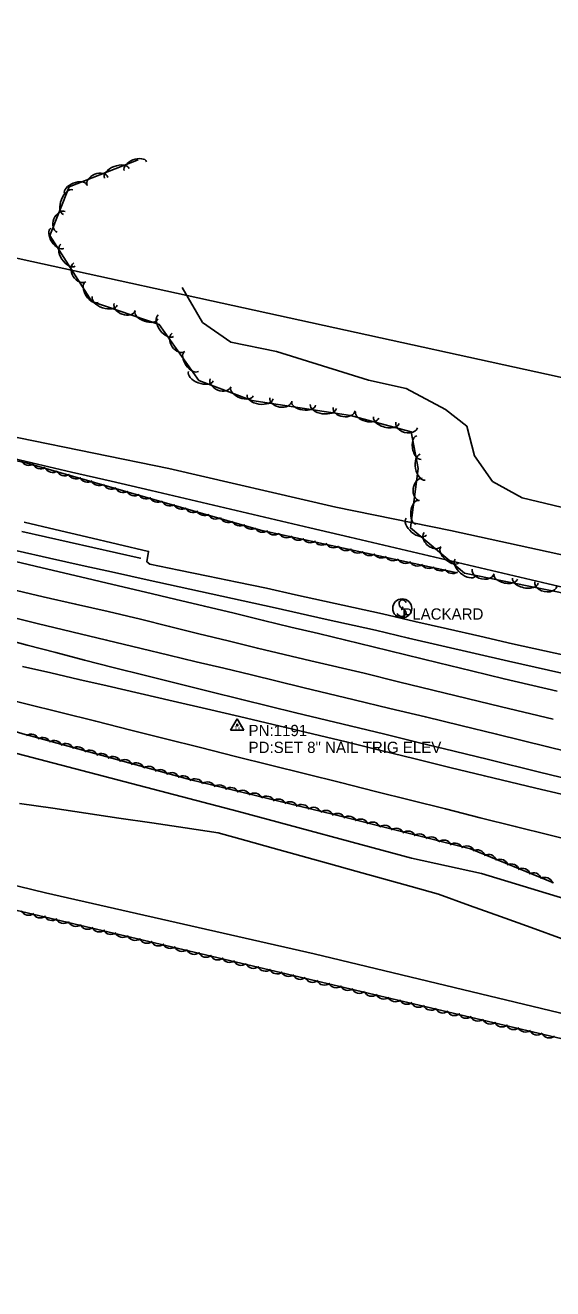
# Model space of a CAD drawing. Extents: x 1441650 to 1491889, y 345904 to 358319.
# Drawn here: x 1460886 to 1461120, y 350644 to 351206 of the extents above; entities that cross this region are included whole.
import ezdxf

# ---------------------------------------------------------------- set-up
doc = ezdxf.new("R2010")
doc.units = 0
for name, color, linetype in [('S_DITCHLINE', 7, 'Continuous'), ('S_EDGE_PAVEMENT', 7, 'Continuous'), ('S_GUARDRAIL', 7, 'Continuous'), ('S_MSC_PT_SYM', 7, 'Continuous'), ('S_PAVEMENT_CROWN', 7, 'Continuous'), ('S_RDW_PT_SYM', 7, 'Continuous'), ('S_SECONDARY_CTL', 7, 'Continuous'), ('S_SECONDARY_CTL_ANNOT', 7, 'Continuous'), ('S_SHOULDER', 7, 'Continuous'), ('S_SIGN', 7, 'Continuous'), ('S_SIGN_ANNOT', 7, 'Continuous'), ('S_STREAM', 7, 'Continuous'), ('S_TREE', 7, 'Continuous'), ('S_WATER_UTILITIES', 7, 'Continuous')]:
    doc.layers.add(name, color=color, linetype=linetype)

msp = doc.modelspace()

# ---------------------------------------------------------------- linework, layer by layer
at = {"layer": 'S_DITCHLINE'}
msp.add_lwpolyline([(1460883.39, 350859.94), (1460898.09, 350857.77), (1460912.78, 350855.6), (1460927.48, 350853.44), (1460942.17, 350851.27), (1460956.86, 350849.1), (1460971.56, 350846.93), (1460983.8, 350843.51), (1460996.04, 350840.08), (1461008.29, 350836.66), (1461020.53, 350833.24), (1461032.77, 350829.81), (1461045.01, 350826.39), (1461057.26, 350822.97), (1461069.5, 350819.54), (1461083.21, 350814.59), (1461096.92, 350809.64), (1461110.63, 350804.7), (1461124.34, 350799.75)], dxfattribs=at)
at = {"layer": 'S_EDGE_PAVEMENT'}
for points in [[(1460882.31, 350972.2), (1460896.73, 350969.01), (1460911.15, 350965.81), (1460925.58, 350962.62), (1460940, 350959.43), (1460954.24, 350956.29), (1460968.48, 350953.14), (1460982.72, 350950), (1460996.96, 350946.86), (1461019.17, 350941.89), (1461041.39, 350936.92), (1461056.18, 350933.48), (1461070.98, 350930.03), (1461085.78, 350926.59), (1461100.57, 350923.14), (1461124.21, 350917.94)], [(1460874.06, 350933.69), (1460886.79, 350930.36), (1460899.53, 350927.02), (1460912.26, 350923.69), (1460924.99, 350920.35), (1460939.26, 350916.8), (1460953.53, 350913.25), (1460967.79, 350909.69), (1460982.06, 350906.14), (1461006.11, 350900.28), (1461030.15, 350894.42), (1461045.54, 350890.68), (1461060.93, 350886.94), (1461076.33, 350883.19), (1461091.72, 350879.45), (1461114.31, 350873.91), (1461136.9, 350868.38)]]:
    msp.add_lwpolyline(points, dxfattribs=at)
at = {"layer": 'S_GUARDRAIL'}
msp.add_line((1460936.98, 350968.99), (1460884.36, 350980.83), dxfattribs=at)
at = {"layer": 'S_MSC_PT_SYM'}
for points in [[(1461053.11, 350946.13), (1461053.11, 350946.18), (1461053.11, 350946.13), (1461053.06, 350946.13), (1461053.11, 350946.13), (1461053.11, 350946.08), (1461053.11, 350946.13), (1461053.16, 350946.13)], [(1461053.53, 350947.22), (1461053.53, 350947.27), (1461053.53, 350947.22), (1461053.48, 350947.22), (1461053.53, 350947.22), (1461053.53, 350947.17), (1461053.53, 350947.22), (1461053.58, 350947.22)]]:
    msp.add_lwpolyline(points, dxfattribs=at)
at = {"layer": 'S_PAVEMENT_CROWN'}
for points in [[(1460881.52, 350967.47), (1460895.95, 350964.09), (1460910.39, 350960.71), (1460924.82, 350957.33), (1460939.25, 350953.95), (1460952.38, 350950.8), (1460965.5, 350947.64), (1460978.63, 350944.49), (1460991.75, 350941.33), (1461003.91, 350938.4), (1461016.07, 350935.47), (1461028.23, 350932.53), (1461040.39, 350929.6), (1461054.93, 350926.03), (1461069.48, 350922.46), (1461084.03, 350918.89), (1461098.57, 350915.32), (1461122.1, 350909.88)], [(1460879.54, 350955.21), (1460893.91, 350951.88), (1460908.28, 350948.56), (1460922.66, 350945.23), (1460937.03, 350941.9), (1460950.03, 350938.67), (1460963.03, 350935.43), (1460976.04, 350932.2), (1460989.04, 350928.96), (1460988.99, 350928.97), (1461012.73, 350923.4), (1461036.46, 350917.82), (1461051.69, 350914.09), (1461066.92, 350910.36), (1461082.15, 350906.63), (1461097.39, 350902.9), (1461120.42, 350897.37)], [(1460875.78, 350943.74), (1460891.18, 350940.02), (1460906.58, 350936.3), (1460921.99, 350932.58), (1460937.39, 350928.86), (1460949.63, 350925.92), (1460961.87, 350922.97), (1460974.1, 350920.03), (1460986.34, 350917.08), (1461009.17, 350911.54), (1461032.01, 350906), (1461047.82, 350902.2), (1461063.62, 350898.4), (1461079.43, 350894.6), (1461095.24, 350890.8), (1461118.06, 350885.14), (1461140.88, 350879.47)]]:
    msp.add_lwpolyline(points, dxfattribs=at)
at = {"layer": 'S_RDW_PT_SYM'}
msp.add_lwpolyline([(1460936.98, 350968.99), (1460936.98, 350969.04), (1460936.98, 350968.99), (1460936.93, 350968.99), (1460936.98, 350968.99), (1460936.98, 350968.94), (1460936.98, 350968.99), (1460937.03, 350968.99)], dxfattribs=at)
at = {"layer": 'S_SECONDARY_CTL'}
for p, q in [((1460980.09, 350897.49), (1460977.08, 350892.53)), ((1460980.09, 350897.49), (1460983.03, 350892.53)), ((1460977.08, 350892.53), (1460983.03, 350892.53))]:
    msp.add_line(p, q, dxfattribs=at)
for radius in [0.311, 0.183, 0.103]:
    msp.add_circle((1460980.09, 350894.88), radius, dxfattribs=at)
at = {"layer": 'S_SHOULDER'}
for points in [[(1460885.39, 350984.99), (1460899.22, 350981.75), (1460913.05, 350978.51), (1460926.87, 350975.27), (1460940.7, 350972.03), (1460939.83, 350967.45), (1460941.23, 350966.41), (1460954.17, 350963.72), (1460967.11, 350961.02), (1460980.05, 350958.32), (1460992.99, 350955.63), (1461005.87, 350952.78), (1461018.75, 350949.93), (1461031.63, 350947.08), (1461044.51, 350944.23), (1461058.96, 350940.91), (1461073.4, 350937.59), (1461087.85, 350934.27), (1461102.29, 350930.95), (1461126.01, 350925.68)], [(1460884.69, 350920.86), (1460897.21, 350917.98), (1460909.73, 350915.1), (1460922.24, 350912.22), (1460936.95, 350908.81), (1460951.66, 350905.39), (1460966.38, 350901.97), (1460981.09, 350898.55), (1461004.76, 350892.95), (1461028.44, 350887.35), (1461043.78, 350883.55), (1461059.13, 350879.75), (1461074.47, 350875.95), (1461089.81, 350872.15), (1461112.61, 350866.76), (1461135.4, 350861.37)]]:
    msp.add_lwpolyline(points, dxfattribs=at)
at = {"layer": 'S_SIGN'}
msp.add_line((1461053.53, 350947.22), (1461053.11, 350946.13), dxfattribs=at)
msp.add_circle((1461053.33, 350946.68), 4.24, dxfattribs=at)
for centre, radius, start, end in [((1461053.46, 350948.84), 1.62, 16.5258, 156.8957), ((1461054.5, 350948.93), 2.55, 167.1196, 241.9813), ((1461052.63, 350944.4), 2.38, 358.6529, 73.7063), ((1461053.07, 350945.28), 2.17, 204.641, 335.359)]:
    msp.add_arc(centre, radius, start, end, dxfattribs=at)
at = {"layer": 'S_STREAM'}
for points in [[(1460955.54, 351089.41), (1460964.64, 351073.82), (1460977.24, 351065.07), (1460997.54, 351060.88), (1461038.32, 351048.14), (1461055.03, 351044.48), (1461072.58, 351035.17), (1461081.95, 351027.64), (1461085.41, 351014.45), (1461093.43, 351003.09), (1461106.55, 350995.89), (1461130.7, 350990.07), (1461163.36, 350981.8), (1461185.11, 350977.41), (1461215.1, 350971.35), (1461228.75, 350968.59), (1461262.26, 350957.73), (1461280.74, 350952.91), (1461314.95, 350943.7), (1461328.19, 350941.03), (1461357.72, 350937.06), (1461385.92, 350932.81)], [(1461636.09, 350861.12), (1461634.29, 350859.46), (1461624.42, 350859.54), (1461600.39, 350868.39), (1461570.03, 350876.76), (1461530.81, 350887.44), (1461509.39, 350885.42), (1461491.19, 350887.64), (1461434.7, 350899.21), (1461364.4, 350917.38), (1461298.04, 350934.75), (1461213.19, 350951.69), (1461135.77, 350967.94), (1461074.7, 350981.3), (1461023.79, 350991.74), (1460949.61, 351008.82), (1460883.1, 351022.5), (1460841.92, 351031.03)], [(1460709.99, 350927.83), (1460780.66, 350908.67), (1460873.05, 350884.55), (1460980.67, 350856.33), (1461057.42, 350835.65), (1461088.58, 350828.74), (1461128.96, 350816.41)], [(1461637.3, 350667.93), (1461633.18, 350662.37), (1461632.27, 350656.71), (1461634.32, 350651.16), (1461633.49, 350646.13), (1461629.75, 350644.13), (1461593.7, 350651), (1461584.13, 350658.53), (1461538.56, 350669.87), (1461493.96, 350678.66), (1461471.88, 350683.23), (1461432.29, 350691.95), (1461365.88, 350708.64), (1461309.41, 350722.27), (1461223.42, 350743.5), (1461126.92, 350765.9), (1461014.17, 350792.99), (1460894.94, 350820.12), (1460798.17, 350843.76), (1460710.23, 350863.46)]]:
    msp.add_lwpolyline(points, dxfattribs=at)
at = {"layer": 'S_TREE'}
for points in [[(1461593.41, 350942.06), (1461612.76, 350926.88), (1461637.04, 350916.43), (1461644.51, 350889.14), (1461642.14, 350868.9), (1461638.71, 350848.28), (1461626.88, 350839.37), (1461600.95, 350846.34), (1461527.15, 350864.77), (1461442.6, 350887.39), (1461345.91, 350908.47), (1461165.36, 350945.28), (1461080.95, 350962.33), (1461057.02, 350982.44), (1461060.38, 351008.9), (1461057.33, 351025.22), (1461030.42, 351032.45), (1460986.51, 351039.13), (1460963.06, 351048.03), (1460945.38, 351072.94), (1460915.47, 351083.17), (1460896.87, 351112.48), (1460905.38, 351134.21), (1460936, 351146.14)], [(1461077.77, 350962.52), (1460990.44, 350981.47), (1460886.73, 351011.22), (1460732.71, 351046.16)], [(1460543.42, 351020.22), (1460540.01, 351006.12), (1460540.46, 350994.4), (1460554.01, 350981.37), (1460596.63, 350967.4), (1460653.55, 350953.65), (1460705.91, 350939.48), (1460753.11, 350926.78), (1460793.77, 350915.75), (1460832.2, 350906.47), (1460886.92, 350890.28)], [(1460871.18, 351015.63), (1460888.83, 351011.48), (1460906.47, 351007.33), (1460924.12, 351003.18), (1460941.76, 350999.03), (1460959.41, 350994.88), (1460977.06, 350990.73), (1460994.7, 350986.58), (1461012.35, 350982.43), (1461029.99, 350978.28), (1461047.64, 350974.13), (1461065.28, 350969.98), (1461082.93, 350965.83), (1461100.57, 350961.68), (1461118.22, 350957.53), (1461135.86, 350953.39)], [(1460871.18, 351015.63), (1460888.83, 351011.48), (1460906.47, 351007.33), (1460924.12, 351003.18), (1460941.76, 350999.03), (1460959.41, 350994.88), (1460977.06, 350990.73), (1460994.7, 350986.58), (1461012.35, 350982.43), (1461029.99, 350978.28), (1461047.64, 350974.13), (1461065.28, 350969.98), (1461082.93, 350965.83), (1461100.57, 350961.68), (1461118.22, 350957.53), (1461135.86, 350953.39)], [(1460870.62, 350908.15), (1460886.14, 350904.25), (1460901.67, 350900.36), (1460917.2, 350896.46), (1460932.73, 350892.57), (1460948.26, 350888.67), (1460963.79, 350884.78), (1460979.31, 350880.88), (1460994.84, 350876.98), (1461010.37, 350873.09), (1461025.9, 350869.19), (1461041.43, 350865.3), (1461056.96, 350861.4), (1461072.49, 350857.51), (1461088.01, 350853.61), (1461103.54, 350849.72), (1461119.07, 350845.82), (1461134.6, 350841.92)], [(1460870.62, 350908.15), (1460886.14, 350904.25), (1460901.67, 350900.36), (1460917.2, 350896.46), (1460932.73, 350892.57), (1460948.26, 350888.67), (1460963.79, 350884.78), (1460979.31, 350880.88), (1460994.84, 350876.98), (1461010.37, 350873.09), (1461025.9, 350869.19), (1461041.43, 350865.3), (1461056.96, 350861.4), (1461072.49, 350857.51), (1461088.01, 350853.61), (1461103.54, 350849.72), (1461119.07, 350845.82), (1461134.6, 350841.92)], [(1460886.57, 350890.45), (1460959.44, 350870.42), (1461022.32, 350855.23), (1461083.67, 350839.74), (1461120.54, 350824.7)], [(1461159.57, 350746.96), (1461035.62, 350776.09), (1460874.04, 350814.29), (1460689.86, 350859.78)]]:
    msp.add_lwpolyline(points, dxfattribs=at)
for centre, major_axis, ratio, start_param, end_param in [((1460934.78, 351143.39), (-4.98, -1.94), 0.540698, 3.141593, 6.283185), ((1460926.52, 351140.17), (-5.47, -2.13), 0.550078, 3.141593, 6.283185), ((1460908.29, 351133.07), (-4.98, -1.94), 0.540698, 3.141593, 6.283185), ((1460917.99, 351136.56), (-4.62, -1.8), 0.685309, 3.141593, 6.283185), ((1460904.96, 351127.32), (-2.14, -5.46), 0.55008, 3.141593, 6.283185), ((1460901.83, 351118.6), (-1.81, -4.61), 0.685311, 3.141593, 6.283185), ((1460900.15, 351111.26), (2.87, -4.51), 0.540698, 3.141593, 6.283185), ((1460904.9, 351103.77), (3.15, -4.95), 0.550078, 3.141593, 6.283185), ((1460910.09, 351096.1), (2.66, -4.18), 0.685309, 3.141593, 6.283185), ((1460915.39, 351087.26), (2.87, -4.51), 0.540698, 3.141593, 6.283185), ((1460921.24, 351083.44), (5.55, -1.9), 0.550077, 3.141593, 6.283185), ((1460930.08, 351080.69), (4.69, -1.6), 0.685307, 3.141593, 6.283185), ((1460939.75, 351077.11), (5.06, -1.73), 0.540697, 3.141593, 6.283185), ((1460948.37, 351072.38), (3.4, -4.79), 0.550078, 3.141593, 6.283185), ((1460953.95, 351064.98), (2.87, -4.04), 0.685308, 3.141593, 6.283185), ((1460959.69, 351056.43), (3.09, -4.36), 0.540697, 3.141593, 6.283185), ((1460963.87, 351049.99), (5.49, -2.08), 0.550077, 3.141593, 6.283185), ((1460972.62, 351046.95), (4.63, -1.76), 0.685307, 3.141593, 6.283185), ((1460982.16, 351043.05), (5, -1.9), 0.540697, 3.141593, 6.283185), ((1460990.2, 351040.72), (5.8, -0.88), 0.550077, 3.141593, 6.283185), ((1460999.4, 351039.58), (4.9, -0.75), 0.685308, 3.141593, 6.283185), ((1461009.54, 351037.78), (5.29, -0.8), 0.540697, 3.141593, 6.283185), ((1461018.31, 351036.44), (5.8, -0.88), 0.550077, 3.141593, 6.283185), ((1461027.5, 351035.31), (4.9, -0.75), 0.685308, 3.141593, 6.283185), ((1461037.72, 351032.69), (5.16, -1.39), 0.540703, 3.141604, 6.283196), ((1461046.28, 351030.39), (5.67, -1.52), 0.550083, 3.141604, 6.283197), ((1461055.29, 351028.24), (4.79, -1.29), 0.685315, 3.141611, 6.283204), ((1461060.8, 351018.19), (0.98, -5.26), 0.540712, 3.141601, 6.283194), ((1460887.47, 351013.52), (3.53, -0.89), 0.884329, 3.789619, 5.562819), ((1461062.43, 351009.48), (1.08, -5.77), 0.550092, 3.141602, 6.283194), ((1460892.58, 351011.99), (3.53, -0.89), 0.884329, 3.789619, 5.562819), ((1460898, 351010.4), (3.53, -0.89), 0.884329, 3.789619, 5.562819), ((1460903.22, 351008.9), (3.53, -0.89), 0.884329, 3.789619, 5.562819), ((1460908.33, 351007.47), (3.53, -0.89), 0.884329, 3.789619, 5.562819), ((1460913.43, 351006.08), (3.53, -0.89), 0.884329, 3.789619, 5.562819), ((1460918.54, 351004.54), (3.53, -0.89), 0.884329, 3.789619, 5.562819), ((1460923.95, 351002.96), (3.53, -0.89), 0.884329, 3.789619, 5.562819), ((1461061.6, 350999.6), (-0.62, -4.92), 0.68531, 3.141593, 6.283185), ((1460929.18, 351001.46), (3.53, -0.89), 0.884329, 3.789619, 5.562819), ((1460934.29, 351000.02), (3.53, -0.89), 0.884329, 3.789619, 5.562819), ((1460939.38, 350998.63), (3.53, -0.89), 0.884329, 3.789619, 5.562819), ((1460944.49, 350997.1), (3.53, -0.89), 0.884329, 3.789619, 5.562819), ((1460949.91, 350995.51), (3.53, -0.89), 0.884329, 3.789619, 5.562819), ((1460955.14, 350994.01), (3.53, -0.89), 0.884329, 3.789619, 5.562819), ((1460960.25, 350992.58), (3.53, -0.89), 0.884329, 3.789619, 5.562819), ((1460965.34, 350991.18), (3.53, -0.89), 0.884329, 3.789619, 5.562819), ((1461060.04, 350989.42), (-0.67, -5.3), 0.540699, 3.141593, 6.283185), ((1460970.45, 350989.65), (3.53, -0.89), 0.884329, 3.789619, 5.562819), ((1460975.87, 350988.06), (3.53, -0.89), 0.884329, 3.789619, 5.562819), ((1460981.1, 350986.56), (3.53, -0.89), 0.884329, 3.789619, 5.562819), ((1460986.2, 350985.13), (3.53, -0.89), 0.884329, 3.789619, 5.562819), ((1461059.59, 350983.06), (4.49, -3.78), 0.550138, 3.141559, 6.283151), ((1460991.13, 350983.79), (3.57, -0.75), 0.884155, 3.817284, 5.590485), ((1460996.33, 350982.6), (3.57, -0.75), 0.884155, 3.817284, 5.590485), ((1461001.84, 350981.37), (3.57, -0.75), 0.884155, 3.817284, 5.590485), ((1461007.16, 350980.21), (3.57, -0.75), 0.884155, 3.817284, 5.590485), ((1461066.84, 350977.3), (3.79, -3.19), 0.685383, 3.141537, 6.28313), ((1461012.35, 350979.12), (3.57, -0.75), 0.884155, 3.817284, 5.590485), ((1461017.53, 350978.06), (3.57, -0.75), 0.884155, 3.817284, 5.590485), ((1461022.73, 350976.87), (3.57, -0.75), 0.884155, 3.817284, 5.590485), ((1461028.24, 350975.64), (3.57, -0.75), 0.884155, 3.817284, 5.590485), ((1461033.56, 350974.49), (3.57, -0.75), 0.884155, 3.817284, 5.590485), ((1461074.56, 350970.47), (4.09, -3.44), 0.540756, 3.14156, 6.283152), ((1461038.75, 350973.39), (3.57, -0.75), 0.884155, 3.817284, 5.590485), ((1461043.92, 350972.34), (3.57, -0.75), 0.884155, 3.817284, 5.590485), ((1461049.12, 350971.14), (3.57, -0.75), 0.884155, 3.817284, 5.590485), ((1461054.63, 350969.92), (3.57, -0.75), 0.884155, 3.817284, 5.590485), ((1461059.95, 350968.76), (3.57, -0.75), 0.884155, 3.817284, 5.590485), ((1461081.35, 350964.77), (4.49, -3.78), 0.550138, 3.141559, 6.283151), ((1461065.14, 350967.67), (3.57, -0.75), 0.884155, 3.817284, 5.590485), ((1461070.32, 350966.61), (3.57, -0.75), 0.884155, 3.817284, 5.590485), ((1461075.52, 350965.42), (3.57, -0.75), 0.884155, 3.817284, 5.590485), ((1461089.26, 350963.09), (4.86, -0.98), 0.685309, 3.141585, 6.283178), ((1461099.3, 350960.79), (5.24, -1.06), 0.540698, 3.141588, 6.283181), ((1461108, 350959.03), (5.75, -1.16), 0.550078, 3.141588, 6.283181), ((1461117.12, 350957.46), (4.86, -0.98), 0.685309, 3.141585, 6.283178), ((1460888.59, 350887.13), (-3.51, 0.97), 0.999499, 3.825789, 5.598989), ((1460893.72, 350885.65), (-3.51, 0.97), 0.999499, 3.825789, 5.598989), ((1460898.83, 350884.32), (-3.51, 0.97), 0.999499, 3.825789, 5.598989), ((1460903.95, 350882.95), (-3.51, 0.97), 0.999499, 3.825789, 5.598989), ((1460909.2, 350881.5), (-3.51, 0.97), 0.999499, 3.825789, 5.598989), ((1460914.63, 350879.98), (-3.51, 0.97), 0.999499, 3.825789, 5.598989), ((1460919.76, 350878.49), (-3.51, 0.97), 0.999499, 3.825789, 5.598989), ((1460924.87, 350877.16), (-3.51, 0.97), 0.999499, 3.825789, 5.598989), ((1460929.99, 350875.79), (-3.51, 0.97), 0.999499, 3.825789, 5.598989), ((1460935.24, 350874.35), (-3.51, 0.97), 0.999499, 3.825789, 5.598989), ((1460940.68, 350872.82), (-3.51, 0.97), 0.999499, 3.825789, 5.598989), ((1460945.8, 350871.33), (-3.51, 0.97), 0.999499, 3.825789, 5.598989), ((1460950.91, 350870), (-3.51, 0.97), 0.999499, 3.825789, 5.598989), ((1460956.04, 350868.63), (-3.51, 0.97), 0.999499, 3.825789, 5.598989), ((1460961.38, 350867.25), (-3.59, -0.62), 0.999404, 3.416849, 5.19005), ((1460966.86, 350865.89), (-3.59, -0.62), 0.999404, 3.416849, 5.19005), ((1460972.03, 350864.57), (-3.59, -0.62), 0.999404, 3.416849, 5.19005), ((1460977.18, 350863.4), (-3.59, -0.62), 0.999404, 3.416849, 5.19005), ((1460982.35, 350862.19), (-3.59, -0.62), 0.999404, 3.416849, 5.19005), ((1460987.63, 350860.91), (-3.59, -0.62), 0.999404, 3.416849, 5.19005), ((1460993.11, 350859.55), (-3.59, -0.62), 0.999404, 3.416849, 5.19005), ((1460998.28, 350858.23), (-3.59, -0.62), 0.999404, 3.416849, 5.19005), ((1461003.43, 350857.06), (-3.59, -0.62), 0.999404, 3.416849, 5.19005), ((1461008.6, 350855.85), (-3.59, -0.62), 0.999404, 3.416849, 5.19005), ((1461013.88, 350854.57), (-3.59, -0.62), 0.999404, 3.416849, 5.19005), ((1461019.36, 350853.21), (-3.59, -0.62), 0.999404, 3.416849, 5.19005), ((1461024.5, 350851.86), (-3.04, 2.01), 0.999437, 4.163021, 5.936222), ((1461029.64, 350850.64), (-3.04, 2.01), 0.999437, 4.163021, 5.936222), ((1461034.79, 350849.37), (-3.04, 2.01), 0.999437, 4.163021, 5.936222), ((1461040.06, 350848.04), (-3.04, 2.01), 0.999437, 4.163021, 5.936222), ((1461045.53, 350846.62), (-3.04, 2.01), 0.999437, 4.163021, 5.936222), ((1461050.68, 350845.25), (-3.04, 2.01), 0.999437, 4.163021, 5.936222), ((1461055.82, 350844.02), (-3.04, 2.01), 0.999437, 4.163021, 5.936222), ((1461060.97, 350842.76), (-3.04, 2.01), 0.999437, 4.163021, 5.936222), ((1461066.25, 350841.43), (-3.04, 2.01), 0.999437, 4.163021, 5.936222), ((1461071.72, 350840.01), (-3.04, 2.01), 0.999437, 4.163021, 5.936222), ((1461076.87, 350838.63), (-3.04, 2.01), 0.999437, 4.163021, 5.936222), ((1461082.01, 350837.41), (-3.04, 2.01), 0.999437, 4.163021, 5.936222), ((1461086.63, 350835.7), (-2.28, 2.84), 0.999359, 4.33475, 6.10795), ((1461091.66, 350833.64), (-2.28, 2.84), 0.999359, 4.33475, 6.10795), ((1461096.88, 350831.48), (-2.28, 2.84), 0.999359, 4.33475, 6.10795), ((1461101.79, 350829.39), (-2.28, 2.84), 0.999359, 4.33475, 6.10795), ((1461106.71, 350827.47), (-2.28, 2.84), 0.999359, 4.33475, 6.10795), ((1461111.63, 350825.5), (-2.28, 2.84), 0.999359, 4.33475, 6.10795), ((1461116.67, 350823.44), (-2.28, 2.84), 0.999359, 4.33475, 6.10795), ((1460887.4, 350813.83), (3.63, -0.28), 0.999486, 3.669964, 5.443164), ((1460892.57, 350812.64), (3.63, -0.28), 0.999486, 3.669964, 5.443164), ((1460897.72, 350811.5), (3.63, -0.28), 0.999486, 3.669964, 5.443164), ((1460902.9, 350810.2), (3.63, -0.28), 0.999486, 3.669964, 5.443164), ((1460908.39, 350808.87), (3.63, -0.28), 0.999486, 3.669964, 5.443164), ((1460913.68, 350807.61), (3.63, -0.28), 0.999486, 3.669964, 5.443164), ((1460918.85, 350806.43), (3.63, -0.28), 0.999486, 3.669964, 5.443164), ((1460924.01, 350805.29), (3.63, -0.28), 0.999486, 3.669964, 5.443164), ((1460929.18, 350803.99), (3.63, -0.28), 0.999486, 3.669964, 5.443164), ((1460934.67, 350802.66), (3.63, -0.28), 0.999486, 3.669964, 5.443164), ((1460939.96, 350801.4), (3.63, -0.28), 0.999486, 3.669964, 5.443164), ((1460945.13, 350800.22), (3.63, -0.28), 0.999486, 3.669964, 5.443164), ((1460950.29, 350799.07), (3.63, -0.28), 0.999486, 3.669964, 5.443164), ((1460955.47, 350797.77), (3.63, -0.28), 0.999486, 3.669964, 5.443164), ((1460960.95, 350796.44), (3.63, -0.28), 0.999486, 3.669964, 5.443164), ((1460966.25, 350795.19), (3.63, -0.28), 0.999486, 3.669964, 5.443164), ((1460971.42, 350794), (3.63, -0.28), 0.999486, 3.669964, 5.443164), ((1460976.58, 350792.86), (3.63, -0.28), 0.999486, 3.669964, 5.443164), ((1460981.75, 350791.56), (3.63, -0.28), 0.999486, 3.669964, 5.443164), ((1460987.24, 350790.23), (3.63, -0.28), 0.999486, 3.669964, 5.443164), ((1460992.53, 350788.97), (3.63, -0.28), 0.999486, 3.669964, 5.443164), ((1460997.7, 350787.79), (3.63, -0.28), 0.999486, 3.669964, 5.443164), ((1461002.86, 350786.64), (3.63, -0.28), 0.999486, 3.669964, 5.443164), ((1461008.03, 350785.35), (3.63, -0.28), 0.999486, 3.669964, 5.443164), ((1461013.52, 350784.02), (3.63, -0.28), 0.999486, 3.669964, 5.443164), ((1461018.82, 350782.76), (3.63, -0.28), 0.999486, 3.669964, 5.443164), ((1461023.99, 350781.58), (3.63, -0.28), 0.999486, 3.669964, 5.443164), ((1461029.14, 350780.43), (3.63, -0.28), 0.999486, 3.669964, 5.443164), ((1461034.32, 350779.13), (3.63, -0.28), 0.999486, 3.669964, 5.443164), ((1461039.8, 350777.81), (3.48, -1.06), 0.999496, 3.890795, 5.663996), ((1461045.1, 350776.56), (3.48, -1.06), 0.999496, 3.890795, 5.663996), ((1461050.27, 350775.38), (3.48, -1.06), 0.999496, 3.890795, 5.663996), ((1461055.43, 350774.24), (3.48, -1.06), 0.999496, 3.890795, 5.663996), ((1461060.61, 350772.95), (3.48, -1.06), 0.999496, 3.890795, 5.663996), ((1461066.09, 350771.63), (3.48, -1.06), 0.999496, 3.890795, 5.663996), ((1461071.39, 350770.38), (3.48, -1.06), 0.999496, 3.890795, 5.663996), ((1461076.56, 350769.2), (3.48, -1.06), 0.999496, 3.890795, 5.663996), ((1461081.72, 350768.06), (3.48, -1.06), 0.999496, 3.890795, 5.663996), ((1461086.9, 350766.77), (3.48, -1.06), 0.999496, 3.890795, 5.663996), ((1461092.39, 350765.45), (3.48, -1.06), 0.999496, 3.890795, 5.663996), ((1461097.68, 350764.2), (3.48, -1.06), 0.999496, 3.890795, 5.663996), ((1461102.86, 350763.02), (3.48, -1.06), 0.999496, 3.890795, 5.663996), ((1461108.01, 350761.88), (3.48, -1.06), 0.999496, 3.890795, 5.663996), ((1461113.19, 350760.59), (3.48, -1.06), 0.999496, 3.890795, 5.663996), ((1461118.68, 350759.27), (3.48, -1.06), 0.999496, 3.890795, 5.663996)]:
    msp.add_ellipse(centre, major_axis=major_axis, ratio=ratio, start_param=start_param, end_param=end_param, dxfattribs=at)
at = {"layer": 'S_WATER_UTILITIES'}
msp.add_line((1459011.49, 351512.44), (1461680.13, 350927.47), dxfattribs=at)

# ---------------------------------------------------------------- texts
at = {"layer": 'S_SECONDARY_CTL'}
msp.add_text('TV', height=1.5, rotation=360, dxfattribs=at).set_placement((1460978.88, 350892.87))
at = {"layer": 'S_SECONDARY_CTL_ANNOT'}
for s, p in [('PN:1191', (1460985.09, 350889.88)), ('PD:SET 8" NAIL TRIG ELEV', (1460985.09, 350882.38))]:
    msp.add_text(s, height=5, dxfattribs=at).set_placement(p)
at = {"layer": 'S_SIGN_ANNOT'}
msp.add_text('PLACKARD', height=5, dxfattribs=at).set_placement((1461053.33, 350941.68))

doc.saveas('drawing.dxf')
